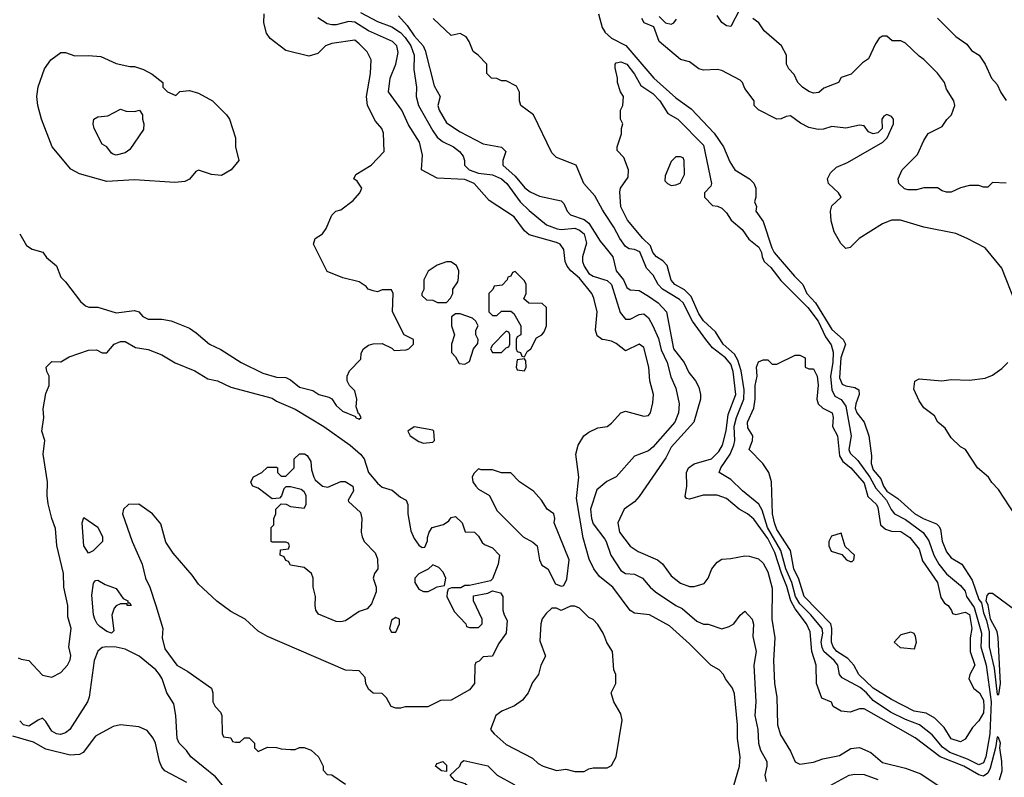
# Model space of a CAD drawing. Header units: inches. Extents: x 1793402 to 1900366, y 320852 to 470679.
# Tile 465 of 604: x 1867450 to 1871741, y 370921 to 374224. Entities that reach past the tile are written whole.
import ezdxf

# ---------------------------------------------------------------- set-up
doc = ezdxf.new("R2010")
doc.units = ezdxf.units.IN
doc.header["$MEASUREMENT"] = 0
doc.layers.add('B8367', color=7, linetype='Continuous')
doc.layers.add('B8377', color=7, linetype='Continuous')

msp = doc.modelspace()

# ---------------------------------------------------------------- linework, layer by layer
at = {"layer": 'B8367', "color": 4}
for points, elevation in [([(1867450, 373291.3), (1867479.8, 373239.8), (1867504.5, 373224.5), (1867550.9, 373210.9), (1867567.1, 373187.1), (1867610, 373151.3), (1867630, 373102), (1867650, 373082), (1867715.3, 372995.3), (1867736.9, 372976.9), (1867751.1, 372971.1), (1867790, 372971), (1867870, 372946.8), (1867950, 372956), (1867970, 372951), (1867986.8, 372930), (1868010, 372919.1), (1868070, 372919.1), (1868110, 372910.7), (1868190, 372878.8), (1868219.8, 372859.8), (1868278, 372810), (1868326.2, 372786.2), (1868416, 372730), (1868510, 372683.8), (1868570, 372665.5), (1868610, 372664), (1868630, 372654.8), (1868670, 372622), (1868727.3, 372607.3), (1868754, 372590), (1868798, 372578), (1868810.7, 372570.7), (1868830, 372542), (1868856.9, 372516.9), (1868914, 372494), (1868914, 372490), (1868930, 372482), (1868938, 372490), (1868930, 372506), (1868926, 372506), (1868916.4, 372536.4), (1868919, 372570), (1868910, 372606), (1868888, 372630), (1868878, 372650), (1868878, 372670), (1868887.3, 372692.7), (1868936.4, 372743.6), (1868938, 372770), (1868948, 372790), (1868970, 372804.7), (1868990, 372811.3), (1869030, 372812), (1869071.6, 372791.6), (1869082, 372782), (1869134.6, 372785.4), (1869146, 372790), (1869166, 372810), (1869166, 372830), (1869126, 372850), (1869075.3, 372950), (1869078, 373030), (1869070, 373046), (1869030, 373046), (1869010, 373038), (1868990, 373042), (1868969.1, 373049.1), (1868960.4, 373060.4), (1868930, 373082), (1868859, 373099), (1868790, 373126), (1868730, 373246), (1868738, 373270), (1868769.1, 373290.9), (1868785.6, 373314.4), (1868810, 373372), (1868828, 373390), (1868850, 373396), (1868903.3, 373436.7), (1868933.2, 373470), (1868941.2, 373490), (1868920.2, 373520.2), (1868906, 373530), (1868915.3, 373550), (1868981.2, 373590), (1869038, 373650), (1869035.3, 373730), (1869028.7, 373750), (1869001.5, 373781.5), (1868966, 373850), (1868960.9, 373890), (1868979.5, 373990), (1868981.2, 374050), (1868964.1, 374084.1), (1868930, 374119.3), (1868910, 374135.1), (1868810, 374120.7), (1868782.8, 374110), (1868750, 374077.2), (1868710, 374066), (1868609.5, 374089.5), (1868542, 374142), (1868525.4, 374165.4), (1868514.5, 374210), (1868515.6, 374250)], 216), ([(1868936, 374256), (1869010, 374215.8), (1869072.6, 374192.6), (1869110, 374168.2), (1869130, 374146.3), (1869154.5, 374110), (1869169.7, 374070), (1869167.9, 374007.9), (1869179.5, 373930), (1869178.4, 373890), (1869187.6, 373850), (1869250, 373739.3), (1869270, 373712.3), (1869293, 373693), (1869341.2, 373670), (1869366.6, 373650), (1869382.7, 373630), (1869389.2, 373610), (1869389, 373590), (1869409, 373570), (1869450, 373555.8), (1869510, 373548.2), (1869549.5, 373530), (1869573.3, 373510), (1869630.9, 373430.9), (1869670, 373392), (1869746, 373330), (1869792.3, 373312.3), (1869810, 373309.7), (1869870, 373315.4), (1869890, 373307.3), (1869909.5, 373290), (1869920.9, 373250), (1869903.6, 373190), (1869903.6, 373170), (1869909.6, 373150), (1869930, 373118), (1869950, 373105.6), (1870000, 373089.7)], 208), ([(1869100.7, 374240.7), (1869139.1, 374199.1), (1869170, 374153.3), (1869208.2, 374110), (1869217.4, 374090), (1869256.1, 373936.1), (1869282.7, 373890), (1869272.7, 373850), (1869278, 373830), (1869310, 373775.1), (1869370, 373735.1), (1869470, 373682.9), (1869550, 373668.7), (1869568.7, 373650), (1869556, 373610), (1869555.1, 373590), (1869610, 373542.4), (1869651.9, 373491.9), (1869674.5, 373474.5), (1869715.3, 373455.3), (1869810, 373434), (1869822.3, 373422.3), (1869835.6, 373390), (1869850, 373374), (1869910, 373353.7), (1869930, 373337.4), (1869979.3, 373259.3), (1870000, 373233.6)], 204), ([(1869972.7, 374250), (1869988.2, 374190), (1870000, 374170.8)], 196), ([(1870000, 372827.9), (1869988, 372830), (1869966.3, 372846.3), (1869959.3, 372870), (1869966.6, 372950), (1869952, 373010), (1869943.6, 373030), (1869890, 373097.4), (1869851.8, 373130), (1869835.6, 373150), (1869827.6, 373170), (1869822, 373222), (1869805.4, 373245.4), (1869790, 373253.6), (1869670, 373287), (1869650, 373304.5), (1869604.6, 373364.6), (1869495.9, 373435.9), (1869430.7, 373510.7), (1869390, 373527.2), (1869270, 373533.3), (1869201.2, 373570), (1869206.3, 373633.7), (1869192, 373690), (1869145.3, 373765.3), (1869116.2, 373830), (1869057.2, 373910), (1869065.1, 373970), (1869089.5, 374030), (1869098.9, 374081.1), (1869094, 374110), (1869074.5, 374130), (1868970, 374175.4), (1868910, 374213.7), (1868884.2, 374215.8), (1868830, 374201.6), (1868810, 374202), (1868790, 374206.6), (1868750, 374232)], 212), ([(1870000, 373380), (1869990, 373395.1), (1869956.6, 373456.6), (1869908.7, 373510), (1869876, 373590), (1869790, 373624), (1869770, 373643.6), (1869690, 373809.2), (1869634, 373850), (1869628.9, 373871.1), (1869628.4, 373908.4), (1869614.6, 373934.6), (1869570, 373958), (1869550, 373958), (1869530, 373968), (1869506, 373970), (1869486, 373990), (1869486, 374030), (1869448, 374070), (1869426.3, 374086.3), (1869409.3, 374129.3), (1869395.3, 374150), (1869370, 374164), (1869330, 374156), (1869251.8, 374230)], 196), ([(1867442.8, 371442.8), (1867456, 371436), (1867490.6, 371430.6), (1867550, 371366.8), (1867590, 371358), (1867630, 371378), (1867659, 371410), (1867670, 371434), (1867672.5, 371452.5), (1867664, 371490), (1867674, 371570), (1867660.2, 371620.2), (1867659.3, 371670), (1867642, 371750), (1867641.2, 371810), (1867611.9, 371931.9), (1867606, 372006), (1867589.5, 372049.5), (1867574.2, 372114.2), (1867569.6, 372150), (1867571.8, 372210), (1867552.3, 372330), (1867559, 372390), (1867547, 372430), (1867555.1, 372490), (1867552.9, 372527.1), (1867564.7, 372595.3), (1867578, 372630), (1867578, 372670), (1867568, 372690), (1867566, 372710), (1867590, 372734), (1867630, 372732), (1867665.6, 372754.4), (1867750, 372782.8), (1867785.4, 372785.4), (1867810, 372772), (1867830, 372772), (1867862, 372810), (1867890, 372821), (1867910, 372821), (1867955.3, 372795.3), (1868010, 372786), (1868070, 372762.8), (1868128.1, 372728.1), (1868213.2, 372693.2), (1868270, 372658.8), (1868312, 372650), (1868370, 372622.8), (1868550, 372574), (1868570, 372561), (1868650, 372526), (1868776, 372450), (1868890.7, 372370), (1868934.8, 372330), (1868950.8, 372310), (1868970.7, 372250), (1869010, 372203.8), (1869030, 372186.4), (1869073, 372173), (1869110, 372142), (1869134, 372130), (1869142, 372110), (1869142, 372070), (1869155.3, 371995.3), (1869170, 371962), (1869190, 371934), (1869203.6, 371923.6), (1869215.3, 371924.7), (1869227.3, 371952.7), (1869227.3, 371967.3), (1869235.3, 371990), (1869248, 372010), (1869296.6, 372023.4), (1869320.2, 372039.8), (1869330, 372054), (1869350, 372058), (1869378, 372030), (1869392, 371992), (1869432, 371990), (1869450, 371972), (1869465.4, 371945.4), (1869476, 371936), (1869510, 371921), (1869541, 371890), (1869536, 371850), (1869510, 371786), (1869502, 371778), (1869410, 371758), (1869390, 371758), (1869372, 371748), (1869332.7, 371747.3), (1869318, 371742), (1869312.7, 371727.3), (1869312, 371710), (1869343.6, 371643.6), (1869394, 371590), (1869398, 371578), (1869410, 371574), (1869450, 371574), (1869466, 371590), (1869466, 371610), (1869428, 371690), (1869427.3, 371712.7), (1869490, 371724.7), (1869510, 371734), (1869545.4, 371725.4), (1869556, 371710), (1869556, 371650), (1869561, 371630), (1869575.3, 371604.7), (1869570.8, 371550), (1869536.9, 371503.1), (1869511.1, 371448.9), (1869470, 371446), (1869452.7, 371427.3), (1869438, 371422), (1869434, 371410), (1869432, 371330), (1869410, 371302), (1869330, 371258), (1869283.6, 371256.4), (1869228.4, 371228.4), (1869130, 371228.7), (1869110, 371222), (1869090, 371222), (1869069.2, 371229.2), (1869048.4, 371268.4), (1869030, 371286), (1868990, 371288), (1868970, 371306), (1868958, 371330), (1868956.4, 371356.4), (1868930, 371386), (1868870, 371388.7), (1868530, 371535.1), (1868490, 371558), (1868433.2, 371610), (1868370, 371643.6), (1868309.8, 371689.8), (1868230, 371762.7), (1868202.4, 371802.4), (1868118.3, 371898.3), (1868086.5, 371946.5), (1868065.6, 372025.6), (1868029.5, 372069.5), (1867970, 372112.7), (1867924.7, 372110), (1867902.8, 372090), (1867898.8, 372070), (1867940.7, 371950), (1867983.8, 371850), (1867998, 371790), (1868017.1, 371750), (1868043.8, 371670), (1868074, 371570), (1868070.8, 371530), (1868082, 371482), (1868134.8, 371410), (1868182.9, 371382.9), (1868286, 371310), (1868291.3, 371290), (1868291.3, 371250), (1868302, 371230), (1868325.4, 371205.4), (1868331.1, 371191.1), (1868332.7, 371112.7), (1868338, 371098), (1868370, 371094), (1868378, 371078), (1868390, 371074), (1868410, 371074), (1868430, 371094), (1868450, 371094), (1868474, 371070), (1868474, 371050), (1868490, 371034), (1868530, 371052), (1868570, 371051.3), (1868590, 371044.7), (1868630, 371042), (1868650, 371042), (1868670, 371051.3), (1868690, 371051.3), (1868719.8, 371039.8), (1868752, 371010), (1868772, 370970), (1868772.7, 370952.7), (1868790, 370934), (1868810, 370932), (1868870, 370891.3)], 212), ([(1870000, 371778), (1869976.6, 371796.6), (1869951.8, 371830), (1869932.7, 371872.7), (1869905.9, 371965.9), (1869876.2, 372136.2), (1869887.6, 372230), (1869873.2, 372330), (1869884, 372370), (1869909.4, 372410.6), (1869930, 372426), (1869970, 372444.7), (1870000, 372449.7)], 212), ([(1870000, 372203.1), (1869966, 372174), (1869938, 372090), (1869942, 372050), (1869950, 372026), (1870000, 371958.8)], 208), ([(1870000, 371532.4), (1869993.2, 371550), (1869970, 371588), (1869948.9, 371608.9), (1869930, 371618), (1869890, 371658), (1869870, 371668), (1869850, 371668), (1869810, 371648), (1869790, 371658), (1869770, 371658), (1869744.5, 371635.5), (1869727.7, 371612.3), (1869721, 371590), (1869716.9, 371516.9), (1869742, 371450), (1869722, 371410), (1869711.3, 371370), (1869684.9, 371335.1), (1869666, 371290), (1869642, 371258), (1869606.8, 371233.2), (1869552, 371210), (1869524.7, 371190), (1869502, 371130), (1869518, 371110), (1869570, 371064), (1869684.5, 371004.5), (1869710, 370981), (1869732, 370970), (1869790, 370950.8), (1869830, 370956), (1869870, 370946), (1869910, 370946), (1869930, 370958), (1869950, 370962), (1870000, 370962)], 216), ([(1868349, 370869), (1868302.8, 370922.8), (1868196, 371010), (1868177.5, 371037.5), (1868144.7, 371070), (1868136, 371090), (1868130.7, 371190), (1868121.4, 371241.4), (1868090.7, 371290), (1868070.8, 371350), (1868058.8, 371370), (1868042.8, 371390), (1867970.7, 371450), (1867910, 371479.5), (1867870, 371488.5), (1867830, 371490.6), (1867810, 371487.7), (1867790, 371471), (1867775.1, 371430), (1867752.7, 371270), (1867745.2, 371250), (1867669, 371130), (1867650, 371114.8), (1867627.5, 371107.5), (1867610, 371110.8), (1867590, 371122.8), (1867564.4, 371164.4), (1867550, 371178.8), (1867530, 371170.7), (1867490, 371143.8), (1867466.8, 371150), (1867450, 371166.8)], 208), ([(1868178, 370898), (1868083, 370950), (1868070, 370964.9), (1868058.9, 370990), (1868041.3, 371070), (1868032.4, 371092.4), (1868005.8, 371125.8), (1867970, 371141.8), (1867890, 371150.4), (1867857.7, 371142.3), (1867780.1, 371099.9), (1867726, 371030), (1867710, 371021.3), (1867670, 371018.3), (1867564.2, 371044.2), (1867510, 371074.9), (1867420.7, 371100.7)], 204)]:
    msp.add_lwpolyline(points, dxfattribs=dict(at, elevation=elevation))
for points, elevation in [([(1867690, 374066.8), (1867750, 374068.5), (1867803.4, 374063.4), (1867870, 374033.4), (1867930, 374020.7), (1867950, 374020.7), (1867990, 374007.3), (1868027.3, 373987.3), (1868074, 373950), (1868074, 373930), (1868094, 373910), (1868130, 373894), (1868148, 373912), (1868190, 373916), (1868230, 373904.7), (1868290.7, 373870.7), (1868352, 373810), (1868364.7, 373790), (1868391.3, 373710), (1868391, 373670), (1868404.7, 373610), (1868372, 373570), (1868330, 373545.2), (1868286, 373550), (1868230, 373568.7), (1868218, 373562), (1868190, 373529.2), (1868170, 373519.5), (1868125.8, 373514.2), (1867950, 373526.6), (1867830, 373519.5), (1867710, 373552), (1867673.1, 373573.1), (1867592, 373670), (1867544.5, 373790), (1867529.5, 373850), (1867524.5, 373890), (1867530, 373932), (1867558, 374010), (1867585.2, 374050), (1867630, 374080.7), (1867650, 374080.7)], 216), ([(1867950, 373824.7), (1867972, 373830), (1867984.7, 373810), (1867984.7, 373790), (1867991.3, 373770), (1867990, 373746), (1867930, 373658), (1867910, 373644), (1867870, 373634), (1867858, 373638), (1867850, 373642), (1867829.4, 373669.4), (1867810, 373681.2), (1867774.5, 373750), (1867769.6, 373770), (1867772.7, 373790), (1867790, 373800.4), (1867834.5, 373805.5), (1867890, 373834.8), (1867914.6, 373825.4)], 212), ([(1869310, 373168.7), (1869270, 373154), (1869230, 373128), (1869211.3, 373090), (1869212, 373048), (1869202, 373030), (1869202, 373022), (1869223.6, 373003.6), (1869250, 373002), (1869271.6, 372991.6), (1869310, 372992), (1869328, 373010), (1869338, 373030), (1869338, 373050), (1869359, 373081), (1869363.1, 373096.9), (1869364, 373130), (1869360.2, 373140.2), (1869353.2, 373153.2), (1869328.4, 373168.4)], 216), ([(1869610, 373126), (1869598, 373122), (1869590, 373106), (1869578, 373102), (1869574, 373090), (1869552.7, 373067.3), (1869518, 373062), (1869512.7, 373047.3), (1869494, 373030), (1869494, 372950), (1869510, 372934), (1869530, 372934), (1869550, 372954), (1869590, 372954), (1869603.6, 372943.6), (1869634, 372890), (1869634, 372850), (1869618, 372842), (1869614, 372830), (1869614, 372790), (1869618, 372778), (1869632.7, 372772.7), (1869638, 372758), (1869650, 372754), (1869662, 372778), (1869678, 372790), (1869702, 372838), (1869726, 372850), (1869736.4, 372863.6), (1869746, 372890), (1869746, 372970), (1869727.3, 372987.3), (1869668.4, 372988.4), (1869647.3, 373007.3), (1869658, 373030), (1869658, 373070), (1869650, 373086)], 216), ([(1869370, 372942), (1869350, 372942), (1869331.6, 372928.4), (1869331.3, 372890), (1869344.7, 372850), (1869332, 372810), (1869332.7, 372772.7), (1869350, 372754), (1869365.4, 372725.4), (1869390, 372722), (1869410, 372734), (1869428, 372790), (1869447.3, 372812.7), (1869448, 372830), (1869438, 372850), (1869438, 372870), (1869448, 372890), (1869438, 372910), (1869423.1, 372923.1)], 216), ([(1869570, 372866), (1869510, 372806), (1869502, 372790), (1869510, 372774), (1869550, 372774), (1869570, 372794), (1869582, 372798), (1869586, 372810), (1869586, 372850), (1869582, 372862)], 216), ([(1869650, 372746), (1869618, 372742), (1869614, 372710), (1869618, 372698), (1869650, 372694), (1869658, 372710), (1869656.4, 372736.4)], 216), ([(1869170, 372448.7), (1869142, 372430), (1869152, 372410), (1869190, 372386), (1869210, 372378), (1869250, 372382), (1869258, 372390), (1869255.3, 372430), (1869250, 372434)], 216), ([(1868793.6, 372186.4), (1868850, 372211), (1868869.1, 372210.9), (1868902, 372190), (1868904.7, 372170), (1868882, 372130), (1868883.6, 372123.6), (1868935.3, 372075.3), (1868941, 372050), (1868938, 371990), (1868942, 371970), (1868952, 371950), (1868999.8, 371899.8), (1869010, 371874), (1869010.8, 371830), (1868996, 371810), (1868990.7, 371790), (1869003.8, 371750), (1869004.4, 371730), (1868982.8, 371677.2), (1868963.8, 371656.2), (1868930, 371643.7), (1868870, 371603.7), (1868850, 371598.4), (1868830, 371600.7), (1868752.3, 371632.3), (1868741.2, 371650), (1868737.2, 371670), (1868739, 371710), (1868729, 371750), (1868729, 371790), (1868722, 371810), (1868690, 371835.3), (1868630, 371846), (1868622, 371862), (1868610, 371866), (1868602, 371882), (1868586, 371890), (1868587.3, 371912.7), (1868622, 371918), (1868626, 371930), (1868622, 371942), (1868610, 371946), (1868550, 371946), (1868546, 371950), (1868546, 372010), (1868558, 372022), (1868558, 372050), (1868566, 372070), (1868566, 372090), (1868590, 372114), (1868611.6, 372111.6), (1868630, 372102), (1868690, 372094), (1868698, 372110), (1868698, 372150), (1868690, 372166), (1868676.4, 372176.4), (1868630, 372188), (1868610, 372188), (1868601, 372179), (1868591.6, 372148.4), (1868582, 372138), (1868550, 372135.3), (1868490, 372182), (1868466, 372190), (1868460.4, 372200.4), (1868458, 372210), (1868468.9, 372231.1), (1868506, 372250), (1868530, 372274), (1868570, 372274), (1868574, 372270), (1868574, 372250), (1868590, 372234), (1868610, 372234), (1868646, 372270), (1868646, 372310), (1868668.9, 372331.1), (1868690.9, 372330.9), (1868703.6, 372323.6), (1868718.8, 372298.8), (1868722, 372262), (1868731.3, 372230), (1868738, 372218), (1868770, 372191)], 208), ([(1869450, 372266), (1869430, 372246), (1869422, 372230), (1869424.7, 372210), (1869438, 372190), (1869450, 372178), (1869498, 372150), (1869530, 372084.7), (1869644.7, 371970), (1869687.1, 371947.1), (1869704.7, 371930), (1869716, 371870), (1869726.4, 371846.4), (1869752, 371830), (1869785.4, 371765.4), (1869810, 371754), (1869822, 371758), (1869834.6, 371785.4), (1869845.2, 371870), (1869779, 372030), (1869782, 372050), (1869778, 372070), (1869748.7, 372090), (1869724, 372130), (1869690, 372169), (1869628.9, 372208.9), (1869590, 372248), (1869550, 372248.7), (1869510, 372262), (1869462, 372262)], 216), ([(1867750, 371898), (1867729.3, 371930), (1867722, 372030), (1867730, 372054), (1867790, 372011.3), (1867810.6, 371970), (1867810.5, 371949.5), (1867770, 371908.7)], 208), ([(1869250, 371848), (1869230, 371828), (1869190, 371808), (1869172, 371790), (1869172, 371770), (1869190, 371742), (1869210, 371732), (1869230, 371732), (1869250, 371742), (1869270, 371752), (1869302, 371758), (1869308, 371790), (1869295.5, 371815.5), (1869276.5, 371836.5)], 212), ([(1867922, 371682), (1867930, 371682), (1867936, 371670), (1867918, 371670), (1867918, 371678), (1867890, 371677.2), (1867870, 371669.5), (1867861.6, 371658.4), (1867851.5, 371628.5), (1867859.9, 371560.1), (1867850, 371549.4), (1867830, 371557.6), (1867799.2, 371579.2), (1867787.6, 371590), (1867776.9, 371610), (1867771.6, 371630), (1867765.1, 371714.9), (1867772.3, 371767.7), (1867780.9, 371779.1), (1867790, 371780.7), (1867822.2, 371762.2), (1867870, 371744.9), (1867900.7, 371700.7), (1867922, 371690)], 208), ([(1869090, 371618), (1869070, 371606), (1869062, 371570), (1869070, 371554), (1869090, 371554), (1869106, 371590), (1869106, 371610)], 212), ([(1869310, 370946), (1869288, 370950), (1869262, 370970), (1869264.7, 370975.3), (1869270, 370982), (1869294, 370990), (1869310, 370974)], 212), ([(1869650, 370782), (1869588.9, 370788.9), (1869532.7, 370812.7), (1869485.6, 370825.6), (1869474.8, 370834.8), (1869446, 370846), (1869392, 370892), (1869346.8, 370906.8), (1869326, 370930), (1869368.7, 370970), (1869374, 370986), (1869385.6, 370994.4), (1869490, 370970.6), (1869530.5, 370930.5), (1869604.7, 370890), (1869650, 370851.3), (1869678, 370810), (1869670, 370788)], 212)]:
    msp.add_lwpolyline(points, close=True, dxfattribs=dict(at, elevation=elevation))
at = {"layer": 'B8377', "color": 4}
for points, elevation in [([(1870588, 374270), (1870550, 374194), (1870530, 374198), (1870510, 374212), (1870490, 374242)], 208), ([(1871790.7, 372990), (1871730, 373141), (1871658, 373230), (1871578.8, 373270), (1871530, 373292), (1871390, 373320.4), (1871289.5, 373350.5), (1871249.6, 373350.4), (1871210, 373334), (1871109.2, 373270), (1871070, 373231), (1871050, 373227.3), (1871029, 373249), (1870999.7, 373299.7), (1870987.1, 373347.1), (1870983.1, 373390), (1870990, 373412.7), (1871031, 373450), (1871018.8, 373470), (1870974.8, 373510), (1870970.8, 373530), (1870983.4, 373556.6), (1871010, 373581.2), (1871058, 373602), (1871211.3, 373690), (1871230.8, 373710), (1871258, 373770), (1871258, 373790), (1871250, 373802), (1871230, 373811), (1871216.4, 373803.6), (1871208, 373790), (1871209, 373750), (1871190, 373731), (1871170, 373727.3), (1871150, 373736), (1871130, 373762), (1871110, 373764.7), (1871050, 373751.3), (1870990, 373758), (1870953.6, 373746.4), (1870930, 373746), (1870890, 373754.8), (1870852.5, 373772.5), (1870810, 373804.7), (1870790, 373802), (1870768.4, 373791.6), (1870750, 373791.3), (1870670, 373831.3), (1870651.3, 373850), (1870651.3, 373870), (1870610, 373924.7), (1870601, 373950), (1870590, 373961), (1870510, 374002.8), (1870490, 374006.8), (1870430, 374004), (1870410, 374010.8), (1870370, 374040.7), (1870330, 374050.7), (1870237.4, 374130), (1870213.7, 374193.7), (1870171, 374210), (1870162, 374230)], 204), ([(1870237.6, 374237.6), (1870264, 374210), (1870290, 374204.5), (1870301, 374210), (1870313, 374227)], 204), ([(1871750, 373512), (1871690, 373514), (1871670, 373494), (1871650, 373494), (1871630, 373502), (1871590, 373502), (1871550, 373492), (1871510, 373472), (1871490, 373472), (1871470, 373478), (1871450, 373491.3), (1871391.1, 373491.1), (1871358, 373482), (1871322, 373482), (1871306.4, 373486.4), (1871282, 373510), (1871278, 373530), (1871296, 373570), (1871363.5, 373636.5), (1871390, 373698), (1871410, 373728), (1871470, 373758), (1871490.7, 373789.3), (1871511, 373810), (1871526, 373850), (1871521, 373870), (1871490, 373922), (1871481, 373950), (1871450, 373991.3), (1871390, 374051.3), (1871370, 374064.7), (1871310, 374122), (1871290, 374132), (1871252.7, 374132.7), (1871230, 374152), (1871210, 374152), (1871196.4, 374143.6), (1871180.2, 374119.8), (1871150, 374054), (1871123.1, 374036.9), (1871073.6, 373986.4), (1871030, 373972), (1871018, 373950), (1870954.6, 373925.4), (1870932.9, 373907.1), (1870910, 373904.7), (1870890, 373911.3), (1870862, 373930), (1870842, 373950), (1870825.4, 373985.4), (1870802, 374010), (1870792, 374030), (1870792, 374070), (1870770.9, 374110.9), (1870695.3, 374175.3), (1870671.3, 374210), (1870644.7, 374230)], 208), ([(1871450.5, 374230.5), (1871530, 374151.3), (1871578, 374118), (1871598, 374090), (1871631.3, 374070), (1871658, 374030), (1871686, 373970), (1871710, 373942), (1871726.4, 373906.4), (1871750, 373872)], 212), ([(1870000, 374170.8), (1870000.5, 374170), (1870030, 374144.4), (1870092.4, 374112.4), (1870214, 373970), (1870310, 373883.8), (1870375.9, 373835.9), (1870476.9, 373730), (1870517.6, 373670), (1870545.3, 373605.3), (1870566.8, 373570), (1870631.3, 373530), (1870650, 373511.3), (1870658.8, 373490), (1870658, 373450), (1870652, 373430), (1870662, 373410), (1870658, 373390), (1870690, 373344.7), (1870727.9, 373230), (1870738.3, 373210), (1870826.2, 373106.2), (1870863.1, 373070), (1870880.9, 373030), (1870918, 372990), (1870990, 372873), (1871038.4, 372830), (1871048.8, 372810), (1871028.4, 372750), (1871023.2, 372663.2), (1871035.3, 372635.3), (1871050, 372627.9), (1871090, 372621.1), (1871108, 372610), (1871108.2, 372590), (1871094, 372550), (1871092, 372530), (1871098.7, 372510), (1871130.3, 372470.3), (1871150.4, 372410), (1871163.1, 372323.1), (1871161.5, 372290), (1871170, 372261.6), (1871202.6, 372222.6), (1871214.4, 372190), (1871230, 372169.2), (1871277.4, 372137.4), (1871350, 372072), (1871387.3, 372050), (1871446, 372026), (1871456.4, 372016.4), (1871463, 372003), (1871470.7, 371950.7), (1871490, 371904.7), (1871510, 371878), (1871556, 371850), (1871601.1, 371781.1), (1871630, 371696), (1871641.6, 371681.6), (1871650, 371638), (1871664.2, 371604.2), (1871674.9, 371554.9), (1871675.3, 371490), (1871697.2, 371397.2), (1871710, 371282), (1871718, 371282), (1871724.5, 371330), (1871714.2, 371530), (1871710, 371557.2), (1871680.7, 371610), (1871671.3, 371671.3), (1871662.7, 371690), (1871666, 371714), (1871675.3, 371724.7), (1871690, 371724), (1871790, 371650.4)], 196), ([(1871720.8, 370910), (1871731.4, 370950), (1871730.6, 370990), (1871721.6, 371050), (1871725.2, 371070), (1871715.3, 371095.3), (1871710, 371098), (1871703.2, 371050), (1871679.4, 370960.6), (1871670, 370939.3), (1871650, 370926), (1871630, 370932.2), (1871565.1, 370970), (1871461.6, 371010), (1871352.9, 371092.9), (1871130, 371219.3), (1871110, 371219), (1871070, 371205.1), (1871030, 371209.4), (1870995.3, 371230), (1870988.4, 371248.4), (1870946, 371266), (1870922.9, 371330), (1870922, 371410), (1870902.3, 371470), (1870895.2, 371555.2), (1870879.1, 371590), (1870830, 371656), (1870810.6, 371690), (1870793.8, 371753.8), (1870770, 371811.3), (1870741.9, 371901.9), (1870710, 371963.1), (1870650, 372047.3), (1870622.7, 372070), (1870586, 372090), (1870530, 372137), (1870490, 372151.8), (1870428.2, 372151.8), (1870370, 372134), (1870356.4, 372136.4), (1870350, 372146), (1870357.6, 372190), (1870356, 372250), (1870364.8, 372270), (1870390, 372287.6), (1870464.5, 372310), (1870497.8, 372342.2), (1870512.4, 372370), (1870528.7, 372431.3), (1870537.4, 372502.6), (1870570.8, 372590), (1870559.2, 372690), (1870550, 372722), (1870525.6, 372750), (1870470, 372794.3), (1870440.5, 372830), (1870382.7, 372910), (1870341.5, 372990), (1870325, 373005), (1870251.2, 373050), (1870233.3, 373070), (1870210.7, 373110.7), (1870181.2, 373141.2), (1870152.5, 373212.5), (1870130, 373222.2), (1870105.9, 373225.9), (1870090, 373235.6), (1870065.1, 373270), (1870039.8, 373319.8), (1870000, 373380)], 196), ([(1870000, 373233.6), (1870035, 373190), (1870049.8, 373130), (1870082.3, 373090), (1870096.4, 373056.4), (1870110, 373046.3), (1870150, 373043), (1870190, 373019.2), (1870232.3, 372990), (1870269.6, 372950), (1870299.7, 372790), (1870345.6, 372730), (1870366.3, 372686.3), (1870395.1, 372650), (1870410, 372622), (1870417.6, 372590), (1870416.9, 372570), (1870387.6, 372470), (1870290, 372360.7), (1870265.6, 372314.4), (1870150, 372146), (1870130, 372122.8), (1870085.2, 372090), (1870057, 372030), (1870064.2, 371990), (1870110, 371929.3), (1870146.2, 371906.2), (1870230, 371869.5), (1870251.2, 371851.2), (1870290, 371799.3), (1870330, 371767), (1870370, 371752.7), (1870390, 371753.2), (1870433.4, 371766.6), (1870450.6, 371789.4), (1870466.8, 371830), (1870490, 371859), (1870510, 371872.3), (1870550, 371875.1), (1870610, 371887.3), (1870630, 371885.6), (1870670, 371874), (1870690, 371855.1), (1870710, 371817.2), (1870730, 371746), (1870728.2, 371610), (1870740.5, 371530), (1870735.6, 371430), (1870739.6, 371330), (1870749.6, 371270), (1870753.3, 371150), (1870766.2, 371106.2), (1870810, 371035.3), (1870830, 370989), (1870850, 370979), (1870910, 370987), (1870950, 371002), (1871023.4, 371016.6), (1871072.5, 371047.5), (1871110, 371051.6), (1871159.3, 371030), (1871210, 370986), (1871310, 370961.7), (1871377, 370937), (1871470, 370874)], 204), ([(1870000, 373089.7), (1870010, 373086.6), (1870029.7, 373069.6), (1870067.5, 372947.5), (1870090, 372919), (1870110, 372919.3), (1870150, 372939.3), (1870170, 372941.2), (1870190, 372925.2), (1870210, 372889.2), (1870234.1, 372834.1), (1870245.2, 372785.2), (1870271.8, 372730), (1870287.7, 372667.7), (1870310, 372618), (1870323.6, 372550), (1870322, 372510), (1870305.1, 372470), (1870210, 372360.5), (1870190, 372344.9), (1870130, 372321), (1870050, 372231.3), (1870009.1, 372210.9), (1870000, 372203.1)], 208), ([(1870000, 372449.7), (1870010, 372451.3), (1870030, 372464.7), (1870070, 372511), (1870090, 372518), (1870170, 372496), (1870190, 372498), (1870199, 372510), (1870210, 372554), (1870212, 372590), (1870197, 372650), (1870191.8, 372710), (1870170, 372795.3), (1870150, 372809), (1870090, 372781.2), (1870050, 372812.7), (1870030, 372822.7), (1870000, 372827.9)], 212), ([(1871790, 372062), (1871715.3, 372175.3), (1871686.4, 372206.4), (1871672, 372230), (1871624.7, 372270), (1871572, 372350), (1871550, 372362), (1871510, 372402), (1871483.6, 372443.6), (1871452, 372470), (1871436.9, 372496.9), (1871390, 372532), (1871370, 372562), (1871346.4, 372613.6), (1871351.1, 372648.9), (1871370, 372659), (1871469.1, 372649.1), (1871510, 372656), (1871590, 372652.3), (1871658.5, 372661.5), (1871690, 372674), (1871730, 372704), (1871756, 372730)], 204), ([(1870000, 371958.8), (1870006.6, 371950), (1870026, 371890), (1870070, 371822.7), (1870090, 371809.4), (1870130, 371806.6), (1870164, 371790), (1870197.2, 371750), (1870221.2, 371730), (1870309.3, 371670), (1870336.9, 371656.9), (1870401.5, 371601.4), (1870430, 371589.5), (1870450, 371589.3), (1870510.9, 371569.1), (1870542, 371578), (1870562, 371590), (1870590, 371628), (1870610, 371646), (1870642, 371610), (1870648.9, 371588.9), (1870645.2, 371534.8), (1870659.5, 371470), (1870649.6, 371410), (1870658.7, 371250), (1870654, 371190), (1870667.3, 371130), (1870669.6, 371070), (1870679.1, 371039.1), (1870706.6, 370990), (1870706.6, 370970), (1870697.2, 370930), (1870703.2, 370903.2)], 208), ([(1870552, 370850), (1870587, 370970), (1870589.5, 371010), (1870578.4, 371090), (1870578.7, 371150), (1870564.8, 371284.8), (1870556, 371310), (1870526, 371350), (1870517.2, 371370), (1870499, 371390), (1870462.7, 371410), (1870370, 371503.7), (1870282, 371582), (1870195.3, 371630), (1870130, 371637.2), (1870110, 371648.7), (1870035.1, 371750), (1870000, 371778)], 212), ([(1870000, 370962), (1870010, 370962), (1870030, 370972), (1870049.3, 371010.7), (1870076, 371170), (1870070, 371198), (1870039, 371250), (1870028, 371290), (1870048.7, 371330), (1870048.7, 371370), (1870039, 371390), (1870034, 371470), (1870009, 371509), (1870000, 371532.4)], 216), ([(1870890, 370835.3), (1871064.7, 370930), (1871090, 370935.1), (1871130, 370932.7), (1871190, 370912.3)], 208)]:
    msp.add_lwpolyline(points, dxfattribs=dict(at, elevation=elevation))
for points, elevation in [([(1871630, 370976.1), (1871580.8, 371000.8), (1871503.6, 371030), (1871472.2, 371052.2), (1871426.3, 371106.3), (1871372, 371150), (1871310, 371173.3), (1871245.9, 371205.9), (1871170, 371256.4), (1871140.3, 371290), (1871112.8, 371312.8), (1871035.1, 371355.1), (1871023.6, 371370), (1871015.1, 371410), (1870999.7, 371430), (1870955.1, 371470), (1870947.3, 371487.3), (1870943.8, 371510), (1870950.7, 371550), (1870947.3, 371570), (1870898, 371630), (1870850, 371676.8), (1870830.7, 371710), (1870816, 371770), (1870788.6, 371830), (1870767.5, 371910), (1870709.8, 372010), (1870685.5, 372085.5), (1870672.1, 372112.1), (1870600.9, 372170), (1870550, 372219.3), (1870499, 372250), (1870506, 372270), (1870547.1, 372330), (1870562.7, 372370), (1870566.2, 372390), (1870564.6, 372450), (1870573.8, 372490), (1870605.7, 372570), (1870607.3, 372610), (1870594.1, 372694.1), (1870580.4, 372740.4), (1870565.7, 372765.7), (1870516.3, 372810), (1870483.1, 372863.1), (1870430, 372911.6), (1870410, 372942), (1870377, 373017), (1870347, 373047), (1870305.2, 373070), (1870290, 373089), (1870272, 373152), (1870253.6, 373173.6), (1870225.2, 373190), (1870210, 373209), (1870199.1, 373239.1), (1870166, 373270), (1870099.3, 373350), (1870070, 373408.7), (1870065.6, 373474.4), (1870069, 373490), (1870102, 373538), (1870104, 373570), (1870083.1, 373623.1), (1870054.6, 373654.6), (1870054, 373670), (1870073.6, 373726.4), (1870073.2, 373750), (1870079, 373770), (1870069, 373790), (1870069, 373830), (1870079, 373850), (1870081.2, 373890), (1870069.2, 373910), (1870056, 373950), (1870056, 373970), (1870045.6, 374014.4), (1870045.2, 374030), (1870050, 374036), (1870070, 374040.5), (1870096.3, 374030), (1870130, 373986.8), (1870157.3, 373937.3), (1870210, 373902), (1870240.5, 373870), (1870275.2, 373815.2), (1870318.8, 373790), (1870430, 373678), (1870464.7, 373510), (1870462, 373498), (1870434, 373470), (1870434, 373450), (1870470, 373414), (1870491.6, 373411.6), (1870510, 373402), (1870530, 373382), (1870551, 373350), (1870599.3, 373310), (1870627.6, 373267.6), (1870672.1, 373232.1), (1870683.7, 373210), (1870685.3, 373190), (1870694.4, 373170), (1870724.4, 373144.4), (1870766.8, 373086.8), (1870885.7, 372970), (1870930.2, 372910), (1870961.7, 372841.7), (1870987.2, 372807.2), (1870995.1, 372775.1), (1870993.5, 372730), (1870984.2, 372670), (1870990.2, 372610.2), (1871003, 372583), (1871030, 372568.2), (1871050, 372538.8), (1871073.4, 372410), (1871063.6, 372350), (1871070, 372334), (1871103, 372303), (1871155.8, 372230), (1871182.1, 372182.1), (1871228.1, 372130), (1871248.5, 372088.5), (1871263.1, 372070), (1871310, 372044.9), (1871388.3, 371988.3), (1871411.9, 371951.9), (1871433.8, 371890), (1871455.6, 371850), (1871490, 371808.7), (1871550, 371758), (1871570, 371733), (1871576, 371710), (1871610, 371661.1), (1871642, 371550), (1871639, 371490), (1871661.6, 371410), (1871683.7, 371250), (1871678.7, 371110), (1871661, 371010), (1871650, 370984.7)], 192), ([(1870330, 373626), (1870310, 373626), (1870290, 373606), (1870263.6, 373543.6), (1870262, 373522), (1870274, 373510), (1870290, 373502), (1870310, 373504.7), (1870328.4, 373511.6), (1870348, 373550), (1870346, 373610), (1870342, 373622)], 192), ([(1870890, 372702), (1870910, 372702), (1870926, 372670), (1870930.4, 372630.4), (1870924, 372570), (1870930.5, 372550), (1870950.3, 372530.3), (1870990.5, 372510), (1870994.9, 372490), (1870992.7, 372450), (1871013.7, 372410), (1871022.4, 372322.4), (1871037.5, 372297.5), (1871072.2, 372270), (1871130, 372204), (1871146, 372146), (1871184, 372110), (1871190, 372098), (1871202, 372022), (1871223.5, 372003.5), (1871250, 371994.8), (1871290, 371992.7), (1871330, 371966.8), (1871370, 371916), (1871385.2, 371865.2), (1871450.5, 371770), (1871464.9, 371704.9), (1871481.1, 371681.1), (1871496.3, 371670), (1871511.6, 371648.4), (1871515.3, 371635.3), (1871530, 371630.7), (1871570, 371641.6), (1871590, 371630.4), (1871600.4, 371570), (1871593, 371530), (1871592.4, 371470), (1871613.4, 371410), (1871590.5, 371369.5), (1871587.3, 371350), (1871608.4, 371308.4), (1871632.7, 371290), (1871644, 371270), (1871650, 371258), (1871652, 371227.9), (1871650, 371202), (1871630, 371168), (1871602, 371138), (1871570, 371088), (1871550, 371075.3), (1871510, 371089.5), (1871478.9, 371138.9), (1871439.1, 371179.1), (1871400.9, 371200.9), (1871349, 371210), (1871250, 371260.7), (1871169.6, 371310), (1871107, 371370), (1871085.1, 371410), (1871059.1, 371439.1), (1871012, 371470), (1870995.1, 371490), (1870988.4, 371510), (1870989.8, 371569.8), (1870985.1, 371590), (1870868.7, 371710), (1870845.2, 371785.2), (1870823.9, 371830), (1870809.8, 371910), (1870750, 372001.6), (1870739.1, 372030), (1870731.3, 372070), (1870726.6, 372210), (1870715.1, 372250), (1870689.6, 372289.6), (1870629, 372350), (1870644, 372390), (1870645.2, 372410), (1870624.2, 372444.2), (1870621.6, 372470), (1870649.7, 372530.4), (1870656, 372570), (1870656, 372630), (1870664, 372670), (1870662, 372710), (1870670, 372732), (1870690, 372742), (1870710, 372742), (1870730, 372722), (1870750, 372722), (1870830, 372762), (1870850, 372762), (1870874, 372750), (1870874, 372710)], 188), ([(1871030, 371986), (1870988.1, 371971.9), (1870976, 371950), (1870976, 371930), (1870986.8, 371906.8), (1871032.7, 371892.7), (1871054, 371870), (1871070, 371862), (1871078, 371862), (1871086, 371870), (1871088, 371890), (1871048, 371928)], 188), ([(1871334.6, 371554.6), (1871290, 371542), (1871262, 371510), (1871286.8, 371486.8), (1871350, 371482), (1871359, 371510), (1871354.6, 371534.6), (1871348.4, 371548.4)], 188)]:
    msp.add_lwpolyline(points, close=True, dxfattribs=dict(at, elevation=elevation))

doc.saveas('drawing.dxf')
